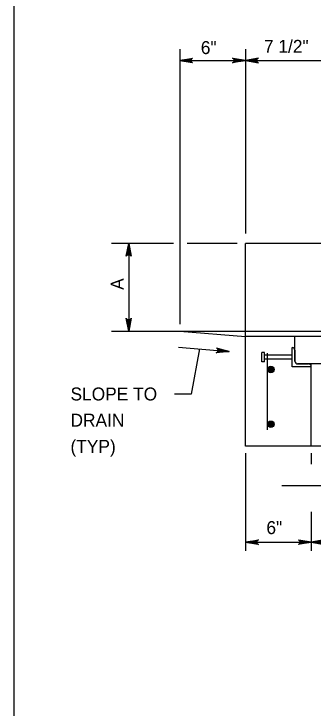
# Model space of a CAD drawing. Extents: x 2087776 to 2104538, y 970919 to 982612.
# Drawn here: x 2096181 to 2096409, y 973396 to 973924 of the extents above; entities that cross this region are included whole.
import ezdxf

# ---------------------------------------------------------------- set-up
doc = ezdxf.new("R2010")
doc.units = 0
doc.layers.add('1', color=7, linetype='Continuous')

msp = doc.modelspace()

# ---------------------------------------------------------------- linework, layer by layer
at = {"layer": '1'}
for p, q in [((2096307.19, 973897.38), (2096307.19, 973688.33)), ((2096357.19, 973897.38), (2096357.19, 973757.16)), ((2096307.19, 973888.8), (2096884.27, 973888.8)), ((2096302.42, 973749.63), (2096255.26, 973749.63)), ((2096268.43, 973749.63), (2096268.43, 973682.96)), ((2096350.89, 973749.63), (2096312.88, 973749.63)), ((2096357.19, 973595.44), (2096357.19, 973749.63)), ((2096834.27, 973749.63), (2096357.19, 973749.63)), ((2096255.26, 973682.96), (2096633.31, 973682.96)), ((2096307.19, 973682.96), (2096357.19, 973678.79)), ((2096518.53, 973678.79), (2096357.19, 973678.79)), ((2096394.69, 973660.04), (2096394.69, 973678.79)), ((2096306.17, 973670.69), (2096344.81, 973667.47)), ((2096392.61, 973655.88), (2096392.61, 973670.46)), ((2096371.69, 973666.73), (2096369.69, 973666.73)), ((2096369.69, 973659.61), (2096369.69, 973666.73)), ((2096371.69, 973659.61), (2096371.69, 973666.73)), ((2096392.61, 973664.73), (2096371.69, 973664.73)), ((2096373.86, 973607.94), (2096373.86, 973666.29)), ((2096394.69, 973668.37), (2096394.69, 973660.04)), ((2096369.69, 973659.61), (2096369.69, 973661.01)), ((2096371.69, 973659.61), (2096369.69, 973659.61)), ((2096371.69, 973659.61), (2096371.69, 973661.84)), ((2096392.61, 973661.61), (2096371.69, 973661.61)), ((2096407.2, 973655.88), (2096392.61, 973655.88)), ((2096406.15, 973657.96), (2096396.77, 973657.96)), ((2096396.78, 973657.96), (2096405.11, 973657.96)), ((2096785.31, 973657.96), (2096406.15, 973657.96)), ((2096407.19, 973595.44), (2096407.19, 973657.96)), ((2096834.27, 973595.44), (2096357.19, 973595.44)), ((2096357.19, 973590.07), (2096357.19, 973515.7)), ((2096407.19, 973590.07), (2096407.19, 973581.83)), ((2096384.89, 973565.49), (2096522.11, 973565.49)), ((2096407.19, 973545.55), (2096407.19, 973515.7)), ((2096357.19, 973522.49), (2096834.27, 973522.49))]:
    msp.add_line(p, q, dxfattribs=at)
for points in [[(2098759.93, 972917.37), (2098759.93, 974767.76), (2096181.19, 974767.76), (2096181.19, 972917.37), (2098759.93, 972917.37), (2098759.93, 973003.85), (2098103.76, 973003.85), (2098103.76, 973216.04), (2098759.93, 973216.04), (2098759.93, 973311.07), (2098103.76, 973311.07), (2098103.76, 972917.37), (2098362.29, 972917.37), (2098362.29, 973003.85), (2098362.29, 972917.37), (2098614.92, 972917.37), (2098614.92, 973003.85), (2098614.92, 972963.44), (2098759.93, 972963.44)], [(2096307.19, 973888.8), (2096316.98, 973890.64), (2096316.6, 973890.38), (2096316.23, 973890.12), (2096316.03, 973889.79), (2096315.84, 973889.46), (2096315.78, 973889.13), (2096315.72, 973888.8), (2096315.78, 973888.48), (2096315.84, 973888.15), (2096316.03, 973887.82), (2096316.23, 973887.49), (2096316.6, 973887.23), (2096316.98, 973886.97), (2096307.19, 973888.8), (2096316.6, 973887.23), (2096316.23, 973887.49), (2096307.19, 973888.8), (2096316.03, 973887.82), (2096315.84, 973888.15), (2096307.19, 973888.8), (2096315.78, 973888.48), (2096315.72, 973888.8), (2096307.19, 973888.8), (2096315.78, 973889.13), (2096315.84, 973889.46), (2096307.19, 973888.8), (2096316.03, 973889.79), (2096316.23, 973890.12), (2096307.19, 973888.8), (2096316.6, 973890.38)], [(2096357.19, 973888.8), (2096347.41, 973886.97), (2096347.79, 973887.23), (2096348.16, 973887.49), (2096348.36, 973887.82), (2096348.55, 973888.15), (2096348.61, 973888.48), (2096348.66, 973888.8), (2096348.61, 973889.13), (2096348.55, 973889.46), (2096348.36, 973889.79), (2096348.16, 973890.12), (2096347.79, 973890.38), (2096347.41, 973890.64), (2096357.19, 973888.8), (2096347.79, 973890.38), (2096348.16, 973890.12), (2096357.19, 973888.8), (2096348.36, 973889.79), (2096348.55, 973889.46), (2096357.19, 973888.8), (2096348.61, 973889.13), (2096348.66, 973888.8), (2096357.19, 973888.8), (2096348.61, 973888.48), (2096348.55, 973888.15), (2096357.19, 973888.8), (2096348.36, 973887.82), (2096348.16, 973887.49), (2096357.19, 973888.8), (2096347.79, 973887.23)], [(2096357.19, 973888.8), (2096366.98, 973886.97), (2096366.6, 973887.23), (2096366.23, 973887.49), (2096366.03, 973887.82), (2096365.84, 973888.15), (2096365.78, 973888.48), (2096365.72, 973888.8), (2096365.78, 973889.13), (2096365.84, 973889.46), (2096366.03, 973889.79), (2096366.23, 973890.12), (2096366.6, 973890.38), (2096366.98, 973890.64), (2096357.19, 973888.8), (2096366.6, 973890.38), (2096366.23, 973890.12), (2096357.19, 973888.8), (2096366.03, 973889.79), (2096365.84, 973889.46), (2096357.19, 973888.8), (2096365.78, 973889.13), (2096365.72, 973888.8), (2096357.19, 973888.8), (2096365.78, 973888.48), (2096365.84, 973888.15), (2096357.19, 973888.8), (2096366.03, 973887.82), (2096366.23, 973887.49), (2096357.19, 973888.8), (2096366.6, 973887.23)], [(2096268.43, 973749.63), (2096270.27, 973739.85), (2096270.01, 973740.22), (2096269.75, 973740.6), (2096269.42, 973740.79), (2096269.09, 973740.99), (2096268.76, 973741.04), (2096268.43, 973741.1), (2096268.1, 973741.04), (2096267.78, 973740.99), (2096267.45, 973740.79), (2096267.12, 973740.6), (2096266.86, 973740.22), (2096266.6, 973739.85), (2096268.43, 973749.63), (2096266.86, 973740.22), (2096267.12, 973740.6), (2096268.43, 973749.63), (2096267.45, 973740.79), (2096267.78, 973740.99), (2096268.43, 973749.63), (2096268.1, 973741.04), (2096268.43, 973741.1), (2096268.43, 973749.63), (2096268.76, 973741.04), (2096269.09, 973740.99), (2096268.43, 973749.63), (2096269.42, 973740.79), (2096269.75, 973740.6), (2096268.43, 973749.63), (2096270.01, 973740.22)], [(2096268.43, 973682.96), (2096266.6, 973692.75), (2096266.86, 973692.37), (2096267.12, 973691.99), (2096267.45, 973691.8), (2096267.78, 973691.6), (2096268.1, 973691.55), (2096268.43, 973691.49), (2096268.76, 973691.55), (2096269.09, 973691.6), (2096269.42, 973691.8), (2096269.75, 973691.99), (2096270.01, 973692.37), (2096270.27, 973692.75), (2096268.43, 973682.96), (2096270.01, 973692.37), (2096269.75, 973691.99), (2096268.43, 973682.96), (2096269.42, 973691.8), (2096269.09, 973691.6), (2096268.43, 973682.96), (2096268.76, 973691.55), (2096268.43, 973691.49), (2096268.43, 973682.96), (2096268.1, 973691.55), (2096267.78, 973691.6), (2096268.43, 973682.96), (2096267.45, 973691.8), (2096267.12, 973691.99), (2096268.43, 973682.96), (2096266.86, 973692.37)], [(2096344.81, 973667.47), (2096334.9, 973666.45), (2096335.3, 973666.68), (2096335.7, 973666.91), (2096335.92, 973667.22), (2096336.14, 973667.53), (2096336.22, 973667.85), (2096336.31, 973668.18), (2096336.28, 973668.51), (2096336.25, 973668.84), (2096336.08, 973669.18), (2096335.92, 973669.53), (2096335.56, 973669.82), (2096335.21, 973670.11), (2096344.81, 973667.47), (2096335.56, 973669.82), (2096335.92, 973669.53), (2096344.81, 973667.47), (2096336.08, 973669.18), (2096336.25, 973668.84), (2096344.81, 973667.47), (2096336.28, 973668.51), (2096336.31, 973668.18), (2096344.81, 973667.47), (2096336.22, 973667.85), (2096336.14, 973667.53), (2096344.81, 973667.47), (2096335.92, 973667.22), (2096335.7, 973666.91), (2096344.81, 973667.47), (2096335.3, 973666.68)], [(2096322.1, 973669.36), (2096315.96, 973635.07), (2096303.21, 973635.07)], [(2096357.19, 973522.49), (2096366.98, 973524.32), (2096366.6, 973524.06), (2096366.23, 973523.8), (2096366.03, 973523.47), (2096365.84, 973523.15), (2096365.78, 973522.82), (2096365.72, 973522.49), (2096365.78, 973522.16), (2096365.84, 973521.83), (2096366.03, 973521.5), (2096366.23, 973521.18), (2096366.6, 973520.92), (2096366.98, 973520.65), (2096357.19, 973522.49), (2096366.6, 973520.92), (2096366.23, 973521.18), (2096357.19, 973522.49), (2096366.03, 973521.5), (2096365.84, 973521.83), (2096357.19, 973522.49), (2096365.78, 973522.16), (2096365.72, 973522.49), (2096357.19, 973522.49), (2096365.78, 973522.82), (2096365.84, 973523.15), (2096357.19, 973522.49), (2096366.03, 973523.47), (2096366.23, 973523.8), (2096357.19, 973522.49), (2096366.6, 973524.06)], [(2096357.19, 973522.49), (2096366.98, 973524.32), (2096366.6, 973524.06), (2096366.23, 973523.8), (2096366.03, 973523.47), (2096365.84, 973523.15), (2096365.78, 973522.82), (2096365.72, 973522.49), (2096365.78, 973522.16), (2096365.84, 973521.83), (2096366.03, 973521.5), (2096366.23, 973521.18), (2096366.6, 973520.92), (2096366.98, 973520.65), (2096357.19, 973522.49), (2096366.6, 973520.92), (2096366.23, 973521.18), (2096357.19, 973522.49), (2096366.03, 973521.5), (2096365.84, 973521.83), (2096357.19, 973522.49), (2096365.78, 973522.16), (2096365.72, 973522.49), (2096357.19, 973522.49), (2096365.78, 973522.82), (2096365.84, 973523.15), (2096357.19, 973522.49), (2096366.03, 973523.47), (2096366.23, 973523.8), (2096357.19, 973522.49), (2096366.6, 973524.06)], [(2096407.19, 973522.49), (2096397.41, 973520.65), (2096397.79, 973520.92), (2096398.16, 973521.18), (2096398.36, 973521.5), (2096398.55, 973521.83), (2096398.61, 973522.16), (2096398.66, 973522.49), (2096398.61, 973522.82), (2096398.55, 973523.15), (2096398.36, 973523.47), (2096398.16, 973523.8), (2096397.79, 973524.06), (2096397.41, 973524.32), (2096407.19, 973522.49), (2096397.79, 973524.06), (2096398.16, 973523.8), (2096407.19, 973522.49), (2096398.36, 973523.47), (2096398.55, 973523.15), (2096407.19, 973522.49), (2096398.61, 973522.82), (2096398.66, 973522.49), (2096407.19, 973522.49), (2096398.61, 973522.16), (2096398.55, 973521.83), (2096407.19, 973522.49), (2096398.36, 973521.5), (2096398.16, 973521.18), (2096407.19, 973522.49), (2096397.79, 973520.92)], [(2096416.98, 973524.32), (2096407.19, 973522.49), (2096416.6, 973524.06)], [(2096416.23, 973523.8), (2096407.19, 973522.49), (2096416.03, 973523.47)], [(2096415.84, 973523.15), (2096407.19, 973522.49), (2096415.78, 973522.82)], [(2096407.19, 973522.49), (2096416.98, 973520.65)], [(2096415.72, 973522.49), (2096407.19, 973522.49), (2096415.78, 973522.16)], [(2096415.84, 973521.83), (2096407.19, 973522.49), (2096416.03, 973521.5)], [(2096416.23, 973521.18), (2096407.19, 973522.49), (2096416.6, 973520.92)]]:
    msp.add_lwpolyline(points, dxfattribs=at)
for centre, radius in [((2096376.42, 973653.79), 2.45), ((2096376.42, 973653.79), 2.27), ((2096376.42, 973653.79), 2.1), ((2096376.42, 973653.79), 1.93), ((2096376.42, 973653.79), 1.75), ((2096376.42, 973653.79), 1.58), ((2096376.42, 973653.79), 1.4), ((2096376.42, 973653.79), 1.23), ((2096376.42, 973653.79), 1.06), ((2096376.42, 973653.79), 0.883), ((2096376.42, 973653.79), 0.709), ((2096376.42, 973653.79), 0.535), ((2096376.42, 973653.79), 0.361), ((2096376.42, 973653.79), 0.188), ((2096376.42, 973612.11), 2.45), ((2096376.42, 973612.11), 2.27), ((2096376.42, 973612.11), 2.1), ((2096376.42, 973612.11), 1.93), ((2096376.42, 973612.11), 1.75), ((2096376.42, 973612.11), 1.58), ((2096376.42, 973612.11), 1.4), ((2096376.42, 973612.11), 1.23), ((2096376.42, 973612.11), 1.06), ((2096376.42, 973612.11), 0.883), ((2096376.42, 973612.11), 0.709), ((2096376.42, 973612.11), 0.535), ((2096376.42, 973612.11), 0.361), ((2096376.42, 973612.11), 0.188)]:
    msp.add_circle(centre, radius, dxfattribs=at)
for centre, start, end in [((2096392.61, 973668.37), 360, 90), ((2096396.78, 973660.04), 180, 270), ((2096405.11, 973655.88), 0, 90)]:
    msp.add_arc(centre, 2.08, start, end, dxfattribs=at)

# ---------------------------------------------------------------- texts
for s, height, rotation, p in [('6"', 9.843, 360, (2096323.21, 973893.68)), ('7 1/2"', 9.843, 360, (2096371.2, 973894.63)), ('A', 9.84, 90, (2096264.62, 973714.33)), ('6"', 9.843, 360, (2096373.07, 973528.56))]:
    msp.add_text(s, height=height, rotation=rotation, dxfattribs=at).set_placement(p)
for s, p in [('SLOPE TO ', (2096224.2, 973630.2)), ('DRAIN', (2096224.2, 973610.28)), ('(TYP)', (2096224.2, 973590.36))]:
    msp.add_text(s, height=9.843, dxfattribs=at).set_placement(p)

doc.saveas('drawing.dxf')
